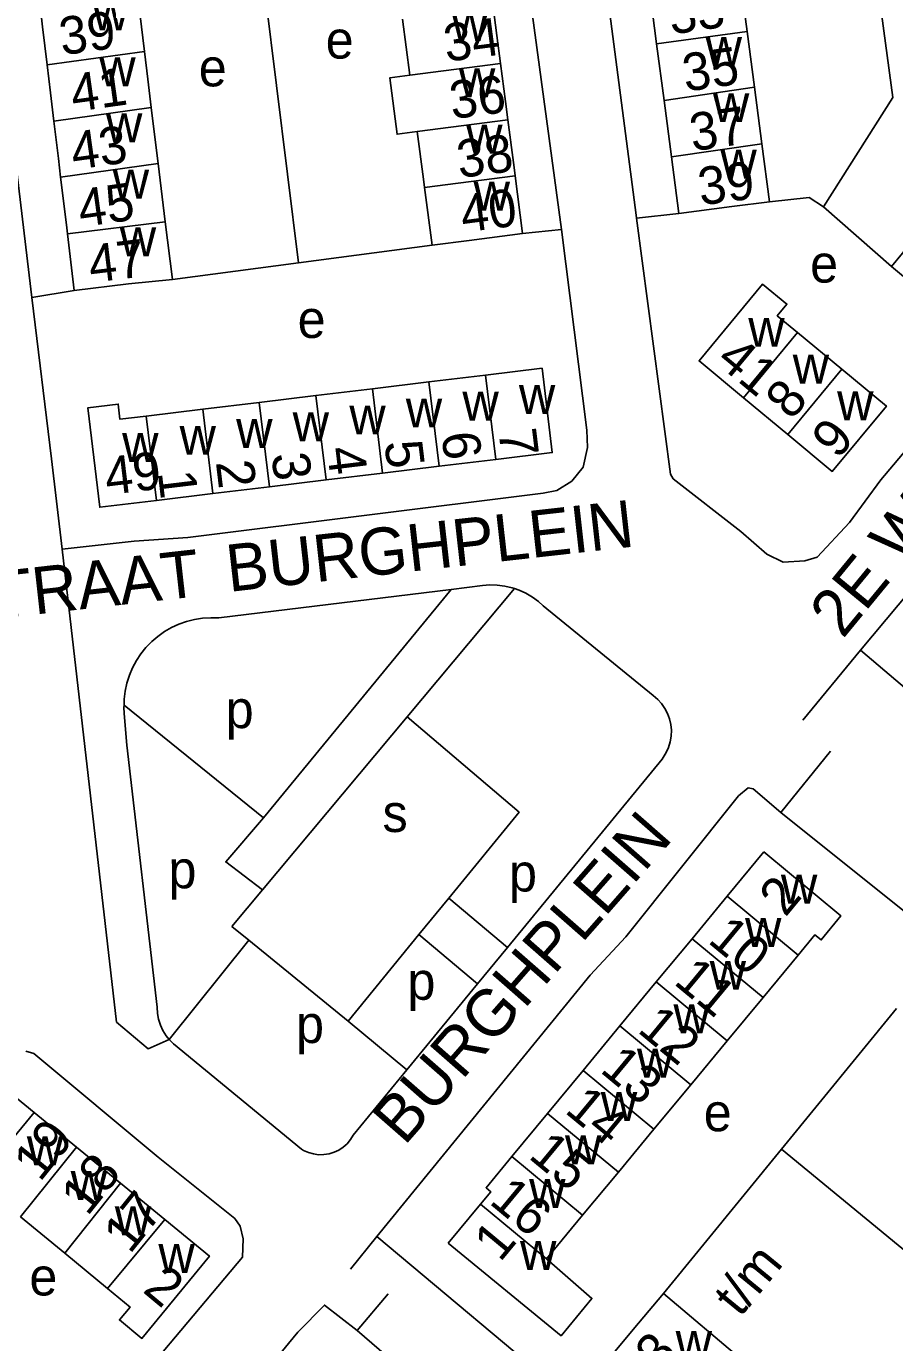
# Model space of a CAD drawing. Extents: x 161141 to 163125, y 381621 to 383200.
# Drawn here: x 162366.8 to 162459, y 382190.7 to 382330.5 of the extents above; entities that cross this region are included whole.
import ezdxf

# ---------------------------------------------------------------- set-up
doc = ezdxf.new("R2010")
doc.units = 0
for name, color, linetype in [('BLT_Basislijn', 7, 'Continuous'), ('BLT_Bebouwing', 7, 'Continuous'), ('BLT_Centroide', 7, 'Continuous'), ('BLT_Huisnummer', 7, 'Continuous'), ('BLT_Huisnummer_ tussenligend', 7, 'Continuous'), ('BLT_Huisnummer_reeks', 7, 'Continuous'), ('BLT_Onderverdeling_panden', 7, 'Continuous'), ('BLT_Straatnaam', 7, 'Continuous')]:
    doc.layers.add(name, color=color, linetype=linetype)

msp = doc.modelspace()

# ---------------------------------------------------------------- linework, layer by layer
at = {"layer": 'BLT_Basislijn'}
for p, q in [((162390.29, 382348.97), (162395.73, 382305.37)), ((162451.48, 382311.31), (162458.68, 382304.96)), ((162436.11, 382310.6), (162431.6, 382310.12)), ((162423.65, 382308.91), (162419.52, 382308.49)), ((162395.73, 382305.37), (162409.91, 382307.23)), ((162382.32, 382303.6), (162395.73, 382305.37)), ((162367.4, 382301.68), (162371.9, 382302.43)), ((162367.4, 382301.68), (162369.49, 382284.54)), ((162369.49, 382284.54), (162370.6, 382274.96)), ((162378.26, 382275.82), (162370.6, 382274.96)), ((162370.6, 382274.96), (162376.39, 382224.73)), ((162387.26, 382267.66), (162411.91, 382270.69)), ((162392, 382246.41), (162411.91, 382270.69)), ((162407.26, 382257.15), (162418.66, 382270.77)), ((162411.91, 382270.69), (162415.24, 382271.1)), ((162421.7, 382268.95), (162433.39, 382259.4)), ((162449.27, 382256.79), (162455.42, 382264.24)), ((162476.1, 382246.54), (162455.42, 382264.24)), ((162392, 382246.41), (162377.18, 382258.38)), ((162391.88, 382238.79), (162407.26, 382257.15)), ((162434.33, 382252.67), (162417.91, 382232.67)), ((162464.7, 382232.74), (162446.94, 382246.99)), ((162388.63, 382234.9), (162391.88, 382238.79)), ((162408.51, 382234.02), (162411.68, 382237.89)), ((162411.68, 382237.89), (162417.91, 382232.67)), ((162388.63, 382234.9), (162390.43, 382233.43)), ((162400.99, 382224.83), (162408.51, 382234.02)), ((162408.51, 382234.02), (162414.73, 382228.8)), ((162390.43, 382233.43), (162381.98, 382222.89)), ((162390.43, 382233.43), (162400.99, 382224.83)), ((162417.91, 382232.67), (162414.73, 382228.8)), ((162414.73, 382228.8), (162407.23, 382219.65)), ((162459.22, 382226.16), (162447, 382211.23)), ((162400.99, 382224.83), (162407.23, 382219.65)), ((162396.02, 382211.24), (162382.44, 382222.42)), ((162407.23, 382219.65), (162401.53, 382212.72)), ((162447, 382211.23), (162434.47, 382195.89)), ((162447, 382211.23), (162498.28, 382169))]:
    msp.add_line(p, q, dxfattribs=at)
for points in [[(162454.46, 382355.5), (162458.85, 382322.91), (162451.48, 382311.31)], [(162431.6, 382310.12), (162431.56, 382310.42), (162426.01, 382353.01), (162425.94, 382353.56)], [(162417.76, 382352.5), (162417.85, 382351.78), (162423.65, 382308.91)], [(162367.4, 382301.68), (162362.24, 382344.51), (162362.13, 382345.43)], [(162451.48, 382311.31), (162449.96, 382312.3), (162445.73, 382311.86)], [(162431.6, 382310.12), (162435.23, 382282.92), (162435.5, 382282.44), (162442.68, 382276.83), (162445.45, 382274.43), (162447.2, 382273.58), (162449.49, 382273.71), (162450.8, 382274.12), (162454.24, 382277.78), (162457.57, 382282.32), (162469.25, 382296.16)], [(162378.26, 382275.82), (162383.95, 382276.21), (162421.7, 382280.91), (162423.16, 382281.18), (162424.73, 382282.18), (162425.94, 382283.68), (162426.41, 382285.77), (162426.33, 382287.6), (162423.65, 382308.91)], [(162455.42, 382264.24), (162464.86, 382275.54), (162472.95, 382285.65), (162485.23, 382300.29), (162485.47, 382300.58)], [(162415.24, 382271.1), (162416.04, 382271.16), (162416.83, 382271.14), (162417.62, 382271.04), (162418.39, 382270.86), (162418.66, 382270.77)], [(162418.66, 382270.77), (162419.15, 382270.6), (162419.87, 382270.27), (162420.55, 382269.87), (162421.2, 382269.4), (162421.7, 382268.95)], [(162387.26, 382267.66), (162386.39, 382267.68), (162385.53, 382267.63), (162384.67, 382267.5), (162383.83, 382267.29), (162383.02, 382267), (162382.23, 382266.64), (162381.48, 382266.2), (162380.77, 382265.7), (162380.12, 382265.14), (162379.51, 382264.52), (162378.97, 382263.84), (162378.49, 382263.12), (162378.09, 382262.36), (162377.75, 382261.56), (162377.49, 382260.74), (162377.3, 382259.89), (162377.19, 382259.03), (162377.18, 382258.38)], [(162433.39, 382259.4), (162433.86, 382259), (162434.28, 382258.55), (162434.63, 382258.05), (162434.92, 382257.5), (162435.13, 382256.93), (162435.27, 382256.33), (162435.33, 382255.72), (162435.31, 382255.1), (162435.2, 382254.49), (162435.02, 382253.91), (162434.77, 382253.35), (162434.44, 382252.82), (162434.33, 382252.67)], [(162377.18, 382258.38), (162377.17, 382258.17), (162377.2, 382257.52)], [(162377.2, 382257.52), (162377.47, 382254.15), (162380.7, 382226.31)], [(162411.68, 382237.89), (162419.14, 382247.02), (162407.26, 382257.15)], [(162452.23, 382253.49), (162446.94, 382246.99)], [(162404.02, 382201.95), (162426.68, 382229.71), (162430.49, 382233.79), (162442.44, 382248.75), (162443.47, 382249.62), (162444.01, 382249.51), (162446.94, 382246.99)], [(162392, 382246.41), (162387.99, 382241.75), (162391.88, 382238.79)], [(162380.7, 382226.31), (162380.74, 382225.66), (162380.85, 382225.03), (162381.05, 382224.42), (162381.32, 382223.83), (162381.66, 382223.28), (162381.98, 382222.89)], [(162376.39, 382224.73), (162379.75, 382221.9), (162381.98, 382222.89)], [(162381.98, 382222.89), (162382.07, 382222.78), (162382.44, 382222.42)], [(162374.05, 382181.08), (162374.24, 382181.3), (162389.76, 382199.78), (162389.83, 382201.71), (162389.53, 382203.06), (162388.96, 382203.86), (162380.8, 382210.39), (162367.61, 382221.41), (162366.76, 382221.63)], [(162401.53, 382212.72), (162401.24, 382212.25), (162400.88, 382211.82), (162400.46, 382211.45), (162399.99, 382211.14), (162399.49, 382210.91), (162398.96, 382210.74), (162398.41, 382210.66), (162397.85, 382210.65), (162397.3, 382210.73), (162396.76, 382210.88), (162396.25, 382211.11), (162396.02, 382211.24)], [(162401.23, 382198.5), (162404.02, 382201.95)], [(162404.02, 382201.95), (162424.83, 382184.54), (162425.11, 382184.3)], [(162401.95, 382191.98), (162398.46, 382194.68), (162395.63, 382191.81), (162370.34, 382161.04), (162363.85, 382153.43), (162361.77, 382150.62), (162361.1, 382149.22), (162361.1, 382146.74), (162362.02, 382144.86), (162380.2, 382129.91)], [(162405.24, 382195.88), (162401.95, 382191.98)], [(162419.46, 382177.32), (162418.87, 382177.8), (162409.73, 382185.24), (162401.95, 382191.98)]]:
    msp.add_lwpolyline(points, dxfattribs=at)
at = {"layer": 'BLT_Bebouwing'}
for p, q in [((162443.37, 382329.93), (162442.58, 382335.9)), ((162433.75, 382328.64), (162432.96, 382334.65)), ((162368.3, 382332.33), (162368.52, 382330.44)), ((162378.87, 382331.88), (162379.36, 382327.82)), ((162416.38, 382332.51), (162416.77, 382329.52)), ((162368.52, 382330.44), (162369.01, 382326.38)), ((162407.16, 382328.26), (162406.77, 382331.25)), ((162416.77, 382329.52), (162417.16, 382326.54)), ((162444.14, 382324.04), (162443.37, 382329.93)), ((162379.36, 382327.82), (162379.71, 382324.88)), ((162407.55, 382325.28), (162407.16, 382328.26)), ((162434.54, 382322.62), (162433.75, 382328.64)), ((162369.01, 382326.38), (162369.37, 382323.43)), ((162417.16, 382326.54), (162417.69, 382322.51)), ((162379.71, 382324.88), (162380.08, 382321.86)), ((162369.37, 382323.43), (162369.73, 382320.42)), ((162444.93, 382318.02), (162444.14, 382324.04)), ((162417.69, 382322.51), (162417.94, 382320.57)), ((162435.32, 382316.61), (162434.54, 382322.62)), ((162380.08, 382321.86), (162380.56, 382317.87)), ((162417.94, 382320.57), (162418.61, 382315.5)), ((162369.73, 382320.42), (162370.21, 382316.43)), ((162408.99, 382314.24), (162408.33, 382319.31)), ((162380.56, 382317.87), (162380.8, 382315.91)), ((162445.73, 382311.86), (162444.93, 382318.02)), ((162370.21, 382316.43), (162370.45, 382314.46)), ((162436.11, 382310.6), (162435.32, 382316.61)), ((162380.8, 382315.91), (162381.54, 382309.72)), ((162418.61, 382315.5), (162418.72, 382314.61)), ((162370.45, 382314.46), (162371.06, 382309.42)), ((162409.11, 382313.35), (162408.99, 382314.24)), ((162418.72, 382314.61), (162419.52, 382308.49)), ((162409.91, 382307.23), (162409.11, 382313.35)), ((162371.06, 382309.42), (162371.17, 382308.46)), ((162381.54, 382309.72), (162382.32, 382303.6)), ((162462.53, 382309.63), (162458.68, 382304.96)), ((162371.17, 382308.46), (162371.9, 382302.43)), ((162448.71, 382297.97), (162453.43, 382294.06)), ((162403.57, 382291.99), (162409.57, 382292.72)), ((162409.57, 382292.72), (162415.58, 382293.45)), ((162391.55, 382290.54), (162397.56, 382291.27)), ((162397.56, 382291.27), (162403.57, 382291.99)), ((162379.54, 382289.09), (162385.55, 382289.82)), ((162385.55, 382289.82), (162391.55, 382290.54)), ((162447.69, 382287.13), (162442.97, 382291.04)), ((162416.66, 382284.49), (162410.66, 382283.76)), ((162404.65, 382283.03), (162398.64, 382282.31)), ((162410.66, 382283.76), (162404.65, 382283.03)), ((162392.64, 382281.58), (162386.63, 382280.86)), ((162398.64, 382282.31), (162392.64, 382281.58)), ((162386.63, 382280.86), (162380.62, 382280.13)), ((162445.12, 382242.8), (162441.23, 382238.09)), ((162441.23, 382238.09), (162437.51, 382233.59)), ((162437.51, 382233.59), (162433.7, 382228.99)), ((162445.05, 382227.35), (162448.77, 382231.85)), ((162433.7, 382228.99), (162429.84, 382224.32)), ((162441.24, 382222.75), (162445.05, 382227.35)), ((162429.84, 382224.32), (162425.93, 382219.6)), ((162437.38, 382218.08), (162441.24, 382222.75)), ((162367.64, 382215.13), (162362.9, 382219.01)), ((162425.93, 382219.6), (162422.16, 382215.04)), ((162433.47, 382213.37), (162437.38, 382218.08)), ((162372.13, 382211.45), (162367.64, 382215.13)), ((162422.16, 382215.04), (162418.36, 382210.44)), ((162429.7, 382208.81), (162433.47, 382213.37)), ((162376.82, 382207.61), (162372.13, 382211.45)), ((162425.89, 382204.21), (162429.7, 382208.81)), ((162381.51, 382203.77), (162376.82, 382207.61)), ((162415.04, 382205.4), (162411.6, 382201.26)), ((162366.2, 382204.05), (162370.88, 382200.19)), ((162422.06, 382199.58), (162425.89, 382204.21)), ((162370.88, 382200.19), (162375.42, 382196.45)), ((162442.95, 382188.77), (162434.47, 382195.89))]:
    msp.add_line(p, q, dxfattribs=at)
for points in [[(162408.33, 382319.31), (162406.18, 382319.03), (162405.4, 382325), (162407.55, 382325.28)], [(162445.73, 382311.86), (162441.75, 382311.34), (162436.11, 382310.6)], [(162419.52, 382308.49), (162413.85, 382307.74), (162409.91, 382307.23)], [(162458.68, 382304.96), (162461.67, 382302.49), (162466.06, 382298.86)], [(162371.9, 382302.43), (162377.66, 382303.13), (162382.32, 382303.6)], [(162442.97, 382291.04), (162438.25, 382294.95), (162445.01, 382303.11), (162447.58, 382300.98), (162446.56, 382299.75), (162448.71, 382297.97)], [(162415.58, 382293.45), (162421.59, 382294.17), (162422.67, 382285.21), (162416.66, 382284.49)], [(162453.43, 382294.06), (162458.15, 382290.16), (162452.41, 382283.22), (162447.69, 382287.13)], [(162380.62, 382280.13), (162374.61, 382279.41), (162373.34, 382289.97), (162376.56, 382290.36), (162376.75, 382288.75), (162379.54, 382289.09)], [(162448.77, 382231.85), (162450.57, 382234.01), (162451.23, 382233.46), (162453.33, 382236), (162445.12, 382242.8)], [(162418.36, 382210.44), (162415.63, 382207.14), (162416.14, 382206.72), (162415.04, 382205.4)], [(162375.42, 382196.45), (162377.82, 382194.47), (162376.69, 382193.1), (162379.09, 382191.13), (162386.25, 382199.89), (162381.51, 382203.77)], [(162411.6, 382201.26), (162423.6, 382191.42), (162426.88, 382195.39), (162422.06, 382199.58)], [(162434.47, 382195.89), (162431.82, 382192.74), (162428.6, 382188.91)]]:
    msp.add_lwpolyline(points, dxfattribs=at)
at = {"layer": 'BLT_Onderverdeling_panden'}
for p, q in [((162443.37, 382329.93), (162433.75, 382328.64)), ((162369.01, 382326.38), (162379.36, 382327.82)), ((162417.16, 382326.54), (162407.55, 382325.28)), ((162444.14, 382324.04), (162434.54, 382322.62)), ((162369.73, 382320.42), (162380.08, 382321.86)), ((162417.94, 382320.57), (162408.33, 382319.31)), ((162444.93, 382318.02), (162435.32, 382316.61)), ((162370.45, 382314.46), (162380.8, 382315.91)), ((162418.72, 382314.61), (162409.11, 382313.35)), ((162371.17, 382308.46), (162381.54, 382309.72)), ((162442.97, 382291.04), (162448.71, 382297.97)), ((162447.69, 382287.13), (162453.43, 382294.06)), ((162410.66, 382283.76), (162409.57, 382292.72)), ((162416.66, 382284.49), (162415.58, 382293.45)), ((162398.64, 382282.31), (162397.56, 382291.27)), ((162404.65, 382283.03), (162403.57, 382291.99)), ((162386.63, 382280.86), (162385.55, 382289.82)), ((162392.64, 382281.58), (162391.55, 382290.54)), ((162380.62, 382280.13), (162379.54, 382289.09)), ((162448.77, 382231.85), (162441.23, 382238.09)), ((162445.05, 382227.35), (162437.51, 382233.59)), ((162441.24, 382222.75), (162433.7, 382228.99)), ((162437.38, 382218.08), (162429.84, 382224.32)), ((162433.47, 382213.37), (162425.93, 382219.6)), ((162361.58, 382207.86), (162367.64, 382215.13)), ((162429.7, 382208.81), (162422.16, 382215.04)), ((162366.2, 382204.05), (162372.13, 382211.45)), ((162425.89, 382204.21), (162418.36, 382210.44)), ((162370.88, 382200.19), (162376.82, 382207.61)), ((162422.06, 382199.58), (162415.04, 382205.4)), ((162375.42, 382196.45), (162381.51, 382203.77))]:
    msp.add_line(p, q, dxfattribs=at)

# ---------------------------------------------------------------- texts
at = {"layer": 'BLT_Centroide'}
for s, p in [('w', (162373.83, 382330.06)), ('w', (162411.97, 382328.91)), ('e', (162398.6, 382327.06)), ('w', (162438.95, 382326.28)), ('w', (162374.55, 382324.12)), ('e', (162385.12, 382324.11)), ('w', (162412.75, 382322.94)), ('w', (162439.73, 382320.31)), ('w', (162375.26, 382318.16)), ('w', (162413.52, 382316.97)), ('w', (162440.52, 382314.31)), ('w', (162375.98, 382312.19)), ('w', (162414.31, 382310.91)), ('w', (162376.73, 382306.06)), ('e', (162450.05, 382303.27)), ('e', (162395.62, 382297.39)), ('w', (162443.48, 382296.45)), ('w', (162448.2, 382292.55)), ('w', (162413.12, 382288.61)), ('w', (162419.12, 382289.33)), ('w', (162452.92, 382288.64)), ('w', (162401.11, 382287.14)), ('w', (162407.11, 382287.88)), ('w', (162389.09, 382285.7)), ('w', (162395.09, 382286.42)), ('w', (162376.98, 382284.23)), ('w', (162383.08, 382284.98)), ('p', (162387.98, 382255.95)), ('s', (162404.64, 382244.92)), ('p', (162381.9, 382238.94)), ('p', (162418.07, 382238.6)), ('w', (162446.95, 382237.31)), ('w', (162443.14, 382232.72)), ('w', (162439.38, 382228.16)), ('p', (162407.28, 382227.1)), ('p', (162395.45, 382222.51)), ('w', (162435.54, 382223.53)), ('w', (162431.66, 382218.84)), ('w', (162427.82, 382214.22)), ('e', (162438.75, 382213.14)), ('w', (162366.86, 382209.53)), ('w', (162424.02, 382209.62)), ('w', (162371.52, 382205.83)), ('w', (162420.21, 382205)), ('w', (162376.2, 382202.09)), ('w', (162380.83, 382198.09)), ('w', (162419.24, 382198.41)), ('e', (162367.13, 382195.7)), ('w', (162435.77, 382188.84))]:
    msp.add_text(s, height=4, dxfattribs=at).set_placement(p)
at = {"layer": 'BLT_Huisnummer'}
for s, rotation, p in [('39', 7.9556, (162370.59, 382327.4)), ('35', 8.3947, (162436.81, 382323.53)), ('36', 7.449, (162412.02, 382320.62)), ('43', 7.9517, (162371.83, 382315.23)), ('39', 7.4683, (162438.42, 382311.46)), ('40', 7.4664, (162413.19, 382308.57)), ('47', 6.8714, (162373.66, 382303.24)), ('41', 320.3652, (162439.93, 382294.77)), ('8', 50.3631, (162448.08, 382288.55)), ('9', 50.3712, (162453, 382284.4)), ('7', 276.8935, (162416.94, 382287.55)), ('5', 276.8927, (162404.83, 382286.31)), ('49', 6.8901, (162375.38, 382280.7)), ('3', 276.8927, (162392.83, 382285.02)), ('1', 276.8919, (162380.76, 382283.12)), ('2', 50.3815, (162447.42, 382235.79)), ('10', 320.3764, (162439.06, 382233.26)), ('12', 320.3674, (162431.59, 382223.76)), ('14', 320.3711, (162423.87, 382215.2)), ('16', 320.3711, (162415.85, 382205.54)), ('17', 51.274, (162377.8, 382200)), ('1', 50.3631, (162417.12, 382199.15)), ('2', 320.2623, (162379.05, 382196.14))]:
    msp.add_text(s, height=4, rotation=rotation, dxfattribs=at).set_placement(p)
at = {"layer": 'BLT_Huisnummer_ tussenligend'}
for s, rotation, p in [('33', 8.3898, (162435.31, 382329.6)), ('34', 7.4548, (162411.4, 382326.71)), ('41', 7.9556, (162371.8, 382321.38)), ('37', 8.3947, (162437.56, 382317.2)), ('38', 7.449, (162412.79, 382314.36)), ('45', 7.9517, (162372.59, 382309.15)), ('6', 276.8935, (162410.89, 382287.22)), ('4', 276.8927, (162398.72, 382285.66)), ('2', 276.8927, (162386.93, 382284.21)), ('11', 320.3719, (162435.44, 382228.86)), ('13', 320.3674, (162427.62, 382219.51)), ('19', 51.2768, (162368.25, 382207.66)), ('15', 320.3711, (162420.02, 382210.37)), ('18', 51.2715, (162373.29, 382204.03))]:
    msp.add_text(s, height=4, rotation=rotation, dxfattribs=at).set_placement(p)
at = {"layer": 'BLT_Huisnummer_reeks'}
for s, rotation, p in [('t/m', 50.7132, (162442.61, 382193.29)), ('3', 49.9646, (162434.2, 382187.34))]:
    msp.add_text(s, height=4, rotation=rotation, dxfattribs=at).set_placement(p)
at = {"layer": 'BLT_Straatnaam'}
for s, rotation, p in [('2E WILAKKERSSTRAAT', 50.5791, (162453.52, 382265.35)), ('BURGHPLEIN', 6.3912, (162388.32, 382270.41)), ('ST CHRISTOFFELSTRAAT', 6.3912, (162302.72, 382260.73)), ('BURGHPLEIN', 48.7951, (162406.96, 382211.51))]:
    msp.add_text(s, height=5, rotation=rotation, dxfattribs=at).set_placement(p)

doc.saveas('drawing.dxf')
